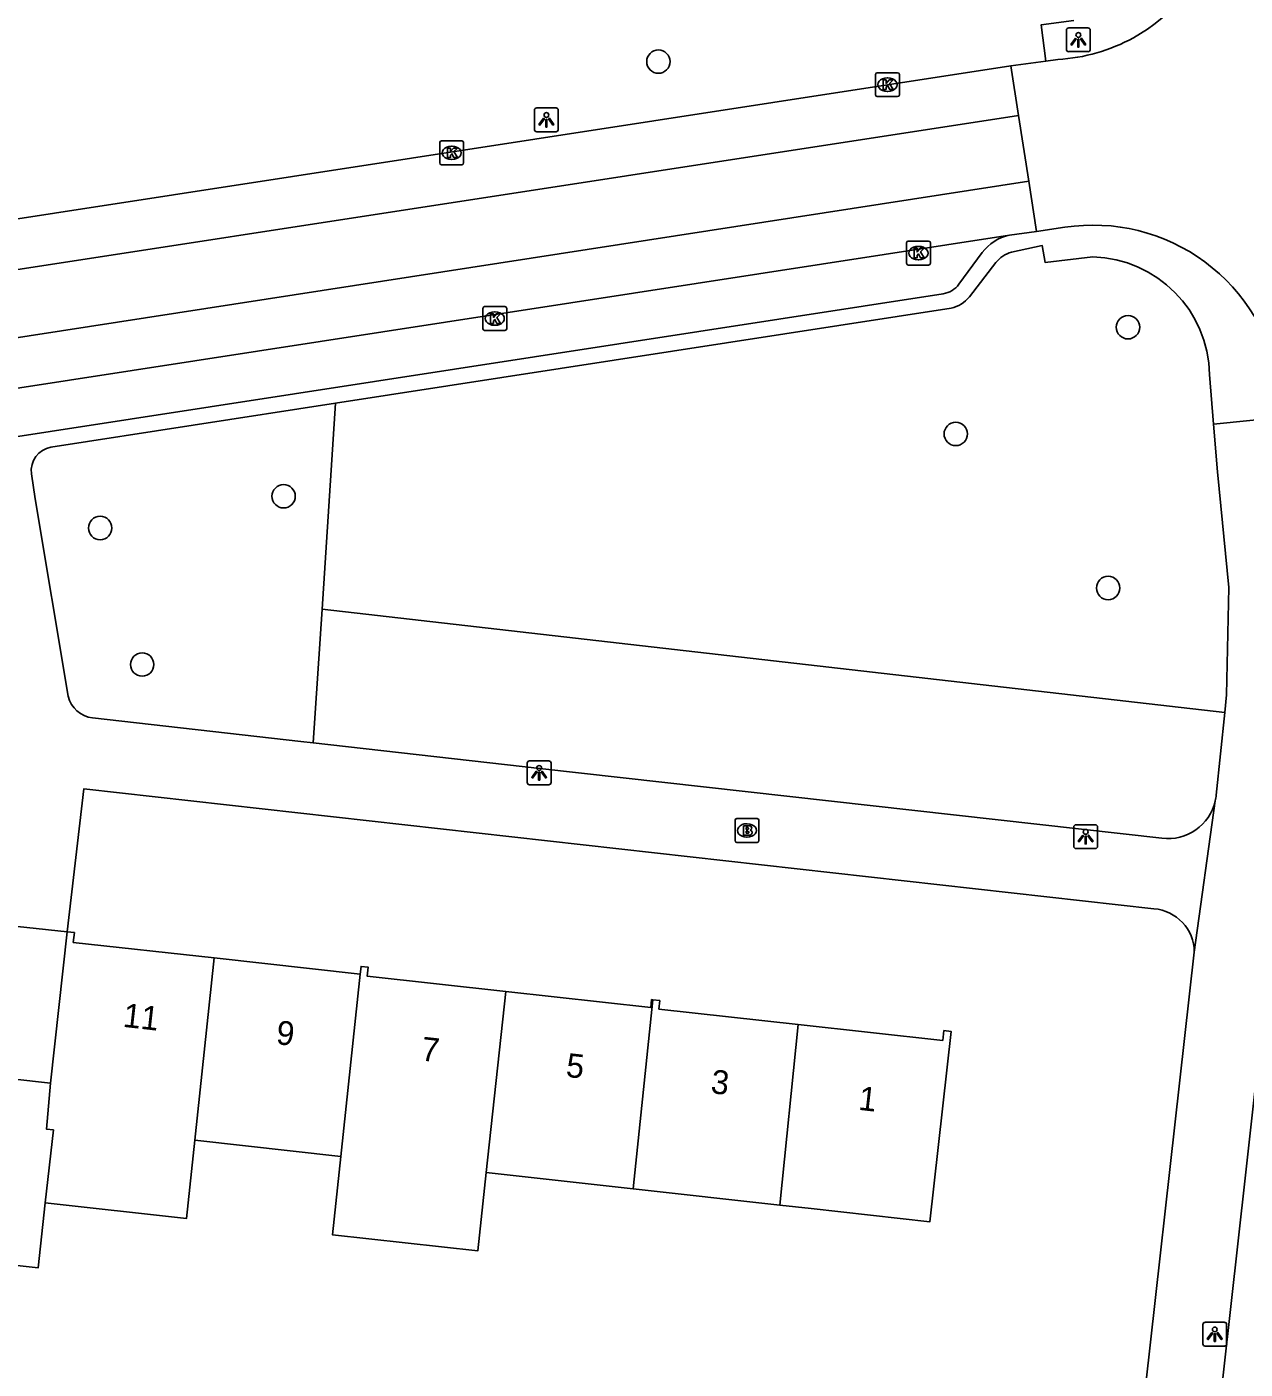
# Model space of a CAD drawing. Extents: x 162026 to 163499, y 387297 to 388169.
# Drawn here: x 162769.9 to 162820.9, y 387539.6 to 387595.8 of the extents above; entities that cross this region are included whole.
import ezdxf

# ---------------------------------------------------------------- set-up
doc = ezdxf.new("R2010")
doc.units = 0
for name, color, linetype in [('IMGEO_Berm_open', 7, 'Continuous'), ('IMGEO_Boom', 7, 'Continuous'), ('IMGEO_Brandkraan', 7, 'Continuous'), ('IMGEO_Groenvoorziening', 7, 'Continuous'), ('IMGEO_Kolk', 7, 'Continuous'), ('IMGEO_Lichtpunt', 7, 'Continuous'), ('IMGEO_Pand', 7, 'Continuous'), ('IMGEO_Pand_nummerreeks', 7, 'Continuous'), ('IMGEO_Rijbaan_lokaal_gesloten', 7, 'Continuous'), ('IMGEO_Rijbaan_lokaal_open', 7, 'Continuous'), ('IMGEO_Voetpad_open', 7, 'Continuous')]:
    doc.layers.add(name, color=color, linetype=linetype)

msp = doc.modelspace()

# ---------------------------------------------------------------- linework, layer by layer
at = {"layer": 'IMGEO_Berm_open'}
msp.add_lwpolyline([(162813.752, 387596.078), (162812.383, 387595.902), (162812.578, 387594.378)], dxfattribs=at)
at = {"layer": 'IMGEO_Boom'}
for centre in [(162796.353, 387594.355), (162816.013, 387583.234), (162808.803, 387578.766), (162780.665, 387576.155), (162772.984, 387574.828), (162815.181, 387572.316), (162774.744, 387569.111)]:
    msp.add_circle(centre, 0.489, dxfattribs=at)
at = {"layer": 'IMGEO_Brandkraan'}
for p, q in [((162799.562, 387561.739), (162799.562, 387562.591)), ((162799.637, 387562.665), (162800.489, 387562.665)), ((162800.563, 387562.591), (162800.563, 387561.739)), ((162800.05, 387562.445), (162800.075, 387562.445)), ((162800.489, 387561.665), (162799.637, 387561.665)), ((162800.073, 387561.885), (162800.048, 387561.885))]:
    msp.add_line(p, q, dxfattribs=at)
for points in [[(162799.562, 387561.739), (162799.562, 387562.591)], [(162799.637, 387562.665), (162800.489, 387562.665)], [(162800.563, 387562.591), (162800.563, 387561.739)], [(162799.91, 387562.365), (162799.91, 387561.965), (162800.123, 387561.965)], [(162800.141, 387562.365), (162799.91, 387562.365)], [(162800.089, 387562.284), (162800.035, 387562.284), (162800.035, 387562.208)], [(162800.035, 387562.208), (162800.088, 387562.208)], [(162800.097, 387562.132), (162800.035, 387562.132), (162800.035, 387562.051)], [(162800.035, 387562.051), (162800.097, 387562.051)], [(162800.489, 387561.665), (162799.637, 387561.665)]]:
    msp.add_lwpolyline(points, dxfattribs=at)
for centre, radius, start, end in [((162799.639, 387562.589), 0.0765, 91.552, 178.448), ((162799.639, 387562.589), 0.0765, 91.552, 178.448), ((162800.487, 387562.589), 0.0765, 1.552, 88.448), ((162800.487, 387562.589), 0.0765, 1.552, 88.448), ((162800.09, 387562.246), 0.0379, 267.8285, 90.9355), ((162800.098, 387562.091), 0.0404, 269.8759, 90.5077), ((162800.129, 387562.216), 0.251, 268.6676, 293.5347), ((162800.145, 387562.22), 0.145, 59.4692, 91.5367), ((162800.17, 387562.267), 0.0922, 285.5137, 58.1501), ((162800.175, 387562.075), 0.105, 301.3115, 78.989), ((162799.639, 387561.741), 0.0765, 181.552, 268.448), ((162799.639, 387561.741), 0.0765, 181.552, 268.448), ((162800.487, 387561.741), 0.0765, 271.552, 358.448), ((162800.487, 387561.741), 0.0765, 271.552, 358.448)]:
    msp.add_arc(centre, radius, start, end, dxfattribs=at)
for centre, major_axis, ratio, start_param, end_param in [((162800.049, 387562.165), (-0.387, 0.002), 0.722429, 4.712389, 7.853982), ((162800.074, 387562.165), (-0.39, 0.002), 0.717154, 1.570796, 4.712389)]:
    msp.add_ellipse(centre, major_axis=major_axis, ratio=ratio, start_param=start_param, end_param=end_param, dxfattribs=at)
at = {"layer": 'IMGEO_Groenvoorziening'}
for points in [[(162782.832, 387580.052), (162782.272, 387571.431)], [(162782.272, 387571.431), (162781.908, 387565.828)], [(162782.272, 387571.431), (162820.06, 387567.101)]]:
    msp.add_lwpolyline(points, dxfattribs=at)
at = {"layer": 'IMGEO_Kolk'}
for p, q in [((162805.443, 387592.964), (162805.443, 387593.816)), ((162805.518, 387593.89), (162806.37, 387593.89)), ((162805.931, 387593.67), (162805.956, 387593.67)), ((162806.444, 387593.816), (162806.444, 387592.964)), ((162806.37, 387592.89), (162805.518, 387592.89)), ((162805.954, 387593.11), (162805.929, 387593.11)), ((162787.2, 387590.111), (162787.2, 387590.963)), ((162787.275, 387591.037), (162788.127, 387591.037)), ((162787.688, 387590.817), (162787.713, 387590.817)), ((162788.201, 387590.963), (162788.201, 387590.111)), ((162787.711, 387590.257), (162787.686, 387590.257)), ((162788.127, 387590.037), (162787.275, 387590.037)), ((162806.739, 387585.913), (162806.739, 387586.765)), ((162806.814, 387586.839), (162807.666, 387586.839)), ((162807.74, 387586.765), (162807.74, 387585.913)), ((162807.227, 387586.619), (162807.252, 387586.619)), ((162807.666, 387585.839), (162806.814, 387585.839)), ((162807.25, 387586.059), (162807.225, 387586.059)), ((162789.002, 387583.171), (162789.002, 387584.023)), ((162789.077, 387584.097), (162789.929, 387584.097)), ((162789.49, 387583.877), (162789.515, 387583.877)), ((162790.003, 387584.023), (162790.003, 387583.171)), ((162789.513, 387583.317), (162789.488, 387583.317)), ((162789.929, 387583.097), (162789.077, 387583.097))]:
    msp.add_line(p, q, dxfattribs=at)
for points in [[(162805.443, 387592.964), (162805.443, 387593.816)], [(162805.518, 387593.89), (162806.37, 387593.89)], [(162805.764, 387593.59), (162805.887, 387593.59), (162805.887, 387593.439), (162806.017, 387593.59), (162806.181, 387593.59), (162806.035, 387593.439), (162806.188, 387593.19), (162806.036, 387593.19), (162805.951, 387593.354), (162805.887, 387593.287), (162805.887, 387593.19), (162805.764, 387593.19), (162805.764, 387593.59)], [(162806.444, 387593.816), (162806.444, 387592.964)], [(162806.37, 387592.89), (162805.518, 387592.89)], [(162787.2, 387590.111), (162787.2, 387590.963)], [(162787.275, 387591.037), (162788.127, 387591.037)], [(162787.521, 387590.737), (162787.644, 387590.737), (162787.644, 387590.586), (162787.774, 387590.737), (162787.938, 387590.737), (162787.792, 387590.586), (162787.945, 387590.337), (162787.793, 387590.337), (162787.708, 387590.501), (162787.644, 387590.434), (162787.644, 387590.337), (162787.521, 387590.337), (162787.521, 387590.737)], [(162788.201, 387590.963), (162788.201, 387590.111)], [(162788.127, 387590.037), (162787.275, 387590.037)], [(162806.739, 387585.913), (162806.739, 387586.765)], [(162806.814, 387586.839), (162807.666, 387586.839)], [(162807.74, 387586.765), (162807.74, 387585.913)], [(162807.06, 387586.539), (162807.183, 387586.539), (162807.183, 387586.388), (162807.313, 387586.539), (162807.477, 387586.539), (162807.331, 387586.388), (162807.484, 387586.139), (162807.332, 387586.139), (162807.247, 387586.303), (162807.183, 387586.236), (162807.183, 387586.139), (162807.06, 387586.139), (162807.06, 387586.539)], [(162807.666, 387585.839), (162806.814, 387585.839)], [(162789.002, 387583.171), (162789.002, 387584.023)], [(162789.077, 387584.097), (162789.929, 387584.097)], [(162790.003, 387584.023), (162790.003, 387583.171)], [(162789.323, 387583.797), (162789.446, 387583.797), (162789.446, 387583.646), (162789.576, 387583.797), (162789.74, 387583.797), (162789.594, 387583.646), (162789.747, 387583.397), (162789.595, 387583.397), (162789.51, 387583.561), (162789.446, 387583.494), (162789.446, 387583.397), (162789.323, 387583.397), (162789.323, 387583.797)], [(162789.929, 387583.097), (162789.077, 387583.097)]]:
    msp.add_lwpolyline(points, dxfattribs=at)
for centre, start, end in [((162805.52, 387593.814), 91.552, 178.448), ((162805.52, 387593.814), 91.552, 178.448), ((162806.368, 387593.814), 1.552, 88.448), ((162806.368, 387593.814), 1.552, 88.448), ((162805.52, 387592.966), 181.552, 268.448), ((162805.52, 387592.966), 181.552, 268.448), ((162806.368, 387592.966), 271.552, 358.448), ((162806.368, 387592.966), 271.552, 358.448), ((162787.277, 387590.961), 91.552, 178.448), ((162787.277, 387590.961), 91.552, 178.448), ((162788.125, 387590.961), 1.552, 88.448), ((162788.125, 387590.961), 1.552, 88.448), ((162787.277, 387590.113), 181.552, 268.448), ((162787.277, 387590.113), 181.552, 268.448), ((162788.125, 387590.113), 271.552, 358.448), ((162788.125, 387590.113), 271.552, 358.448), ((162806.816, 387586.763), 91.552, 178.448), ((162806.816, 387586.763), 91.552, 178.448), ((162807.664, 387586.763), 1.552, 88.448), ((162807.664, 387586.763), 1.552, 88.448), ((162806.816, 387585.915), 181.552, 268.448), ((162806.816, 387585.915), 181.552, 268.448), ((162807.664, 387585.915), 271.552, 358.448), ((162807.664, 387585.915), 271.552, 358.448), ((162789.079, 387584.021), 91.552, 178.448), ((162789.079, 387584.021), 91.552, 178.448), ((162789.927, 387584.021), 1.552, 88.448), ((162789.927, 387584.021), 1.552, 88.448), ((162789.079, 387583.173), 181.552, 268.448), ((162789.079, 387583.173), 181.552, 268.448), ((162789.927, 387583.173), 271.552, 358.448), ((162789.927, 387583.173), 271.552, 358.448)]:
    msp.add_arc(centre, 0.0765, start, end, dxfattribs=at)
for centre, major_axis, ratio, start_param, end_param in [((162805.93, 387593.39), (-0.387, 0.002), 0.722429, 4.712389, 7.853982), ((162805.955, 387593.39), (-0.39, 0.002), 0.717154, 1.570796, 4.712389), ((162787.687, 387590.537), (-0.387, 0.002), 0.722429, 4.712389, 7.853982), ((162787.712, 387590.537), (-0.39, 0.002), 0.717154, 1.570796, 4.712389), ((162807.226, 387586.339), (-0.387, 0.002), 0.722429, 4.712389, 7.853982), ((162807.251, 387586.339), (-0.39, 0.002), 0.717154, 1.570796, 4.712389), ((162789.489, 387583.597), (-0.387, 0.002), 0.722429, 4.712389, 7.853982), ((162789.514, 387583.597), (-0.39, 0.002), 0.717154, 1.570796, 4.712389)]:
    msp.add_ellipse(centre, major_axis=major_axis, ratio=ratio, start_param=start_param, end_param=end_param, dxfattribs=at)
at = {"layer": 'IMGEO_Lichtpunt'}
for p, q in [((162813.436, 387595.673), (162813.436, 387594.866)), ((162813.436, 387595.673), (162813.436, 387594.866)), ((162814.338, 387595.768), (162813.53, 387595.768)), ((162814.338, 387595.768), (162813.53, 387595.768)), ((162814.432, 387594.866), (162814.432, 387595.673)), ((162814.432, 387594.866), (162814.432, 387595.673)), ((162813.53, 387594.772), (162814.338, 387594.772)), ((162813.53, 387594.772), (162814.338, 387594.772)), ((162791.166, 387592.322), (162791.166, 387591.515)), ((162791.166, 387592.322), (162791.166, 387591.515)), ((162792.068, 387592.417), (162791.26, 387592.417)), ((162792.068, 387592.417), (162791.26, 387592.417)), ((162792.162, 387591.515), (162792.162, 387592.322)), ((162792.162, 387591.515), (162792.162, 387592.322)), ((162791.26, 387591.421), (162792.068, 387591.421)), ((162791.26, 387591.421), (162792.068, 387591.421)), ((162790.863, 387564.983), (162790.863, 387564.176)), ((162790.863, 387564.983), (162790.863, 387564.176)), ((162791.765, 387565.078), (162790.957, 387565.078)), ((162791.765, 387565.078), (162790.957, 387565.078)), ((162791.859, 387564.176), (162791.859, 387564.983)), ((162791.859, 387564.176), (162791.859, 387564.983)), ((162790.957, 387564.082), (162791.765, 387564.082)), ((162790.957, 387564.082), (162791.765, 387564.082)), ((162813.742, 387562.31), (162813.742, 387561.503)), ((162813.742, 387562.31), (162813.742, 387561.503)), ((162814.644, 387562.405), (162813.836, 387562.405)), ((162814.644, 387562.405), (162813.836, 387562.405)), ((162814.738, 387561.503), (162814.738, 387562.31)), ((162814.738, 387561.503), (162814.738, 387562.31)), ((162813.836, 387561.409), (162814.644, 387561.409)), ((162813.836, 387561.409), (162814.644, 387561.409)), ((162819.147, 387541.476), (162819.147, 387540.669)), ((162819.147, 387541.476), (162819.147, 387540.669)), ((162820.049, 387541.571), (162819.241, 387541.571)), ((162820.049, 387541.571), (162819.241, 387541.571)), ((162820.143, 387540.669), (162820.143, 387541.476)), ((162820.143, 387540.669), (162820.143, 387541.476)), ((162819.241, 387540.575), (162820.049, 387540.575)), ((162819.241, 387540.575), (162820.049, 387540.575))]:
    msp.add_line(p, q, dxfattribs=at)
for points in [[(162813.81, 387595.337), (162813.849, 387595.309), (162813.661, 387595.047), (162813.623, 387595.074), (162813.81, 387595.337)], [(162813.912, 387595.289), (162813.959, 387595.289), (162813.959, 387594.967), (162813.912, 387594.967), (162813.912, 387595.289)], [(162814.022, 387595.309), (162814.06, 387595.336), (162814.247, 387595.074), (162814.208, 387595.046), (162814.022, 387595.309)], [(162791.54, 387591.986), (162791.579, 387591.958), (162791.391, 387591.696), (162791.353, 387591.723), (162791.54, 387591.986)], [(162791.642, 387591.938), (162791.689, 387591.938), (162791.689, 387591.616), (162791.642, 387591.616), (162791.642, 387591.938)], [(162791.752, 387591.958), (162791.79, 387591.985), (162791.977, 387591.723), (162791.938, 387591.695), (162791.752, 387591.958)], [(162791.237, 387564.647), (162791.276, 387564.619), (162791.088, 387564.357), (162791.05, 387564.384), (162791.237, 387564.647)], [(162791.339, 387564.599), (162791.386, 387564.599), (162791.386, 387564.277), (162791.339, 387564.277), (162791.339, 387564.599)], [(162791.449, 387564.619), (162791.487, 387564.646), (162791.674, 387564.384), (162791.635, 387564.356), (162791.449, 387564.619)], [(162814.116, 387561.974), (162814.155, 387561.946), (162813.967, 387561.684), (162813.929, 387561.711), (162814.116, 387561.974)], [(162814.328, 387561.946), (162814.366, 387561.973), (162814.553, 387561.711), (162814.514, 387561.683), (162814.328, 387561.946)], [(162814.218, 387561.926), (162814.265, 387561.926), (162814.265, 387561.604), (162814.218, 387561.604), (162814.218, 387561.926)], [(162819.521, 387541.14), (162819.56, 387541.112), (162819.372, 387540.85), (162819.334, 387540.877), (162819.521, 387541.14)], [(162819.623, 387541.092), (162819.67, 387541.092), (162819.67, 387540.77), (162819.623, 387540.77), (162819.623, 387541.092)], [(162819.733, 387541.112), (162819.771, 387541.139), (162819.958, 387540.877), (162819.919, 387540.849), (162819.733, 387541.112)]]:
    msp.add_lwpolyline(points, dxfattribs=at)
for centre in [(162813.935, 387595.471), (162791.665, 387592.12), (162791.362, 387564.781), (162814.241, 387562.108), (162819.646, 387541.274)]:
    msp.add_circle(centre, 0.0994, dxfattribs=at)
for centre, start, end in [((162813.53, 387595.673), 90, 180), ((162813.53, 387595.673), 90, 180), ((162814.338, 387595.673), 0, 90), ((162814.338, 387595.673), 0, 90), ((162813.53, 387594.866), 180, 270), ((162813.53, 387594.866), 180, 270), ((162814.338, 387594.866), 270, 0), ((162814.338, 387594.866), 270, 360), ((162791.26, 387592.322), 90, 180), ((162791.26, 387592.322), 90, 180), ((162792.068, 387592.322), 0, 90), ((162792.068, 387592.322), 0, 90), ((162791.26, 387591.515), 180, 270), ((162791.26, 387591.515), 180, 270), ((162792.068, 387591.515), 270, 0), ((162792.068, 387591.515), 270, 360), ((162790.957, 387564.983), 90, 180), ((162790.957, 387564.983), 90, 180), ((162791.765, 387564.983), 0, 90), ((162791.765, 387564.983), 0, 90), ((162790.957, 387564.176), 180, 270), ((162790.957, 387564.176), 180, 270), ((162791.765, 387564.176), 270, 0), ((162791.765, 387564.176), 270, 360), ((162813.836, 387562.31), 90, 180), ((162813.836, 387562.31), 90, 180), ((162814.644, 387562.31), 0, 90), ((162814.644, 387562.31), 0, 90), ((162813.836, 387561.503), 180, 270), ((162813.836, 387561.503), 180, 270), ((162814.644, 387561.503), 270, 0), ((162814.644, 387561.503), 270, 360), ((162819.241, 387541.476), 90, 180), ((162819.241, 387541.476), 90, 180), ((162820.049, 387541.476), 0, 90), ((162820.049, 387541.476), 0, 90), ((162819.241, 387540.669), 180, 270), ((162819.241, 387540.669), 180, 270), ((162820.049, 387540.669), 270, 0), ((162820.049, 387540.669), 270, 360)]:
    msp.add_arc(centre, 0.0946, start, end, dxfattribs=at)
at = {"layer": 'IMGEO_Pand'}
for points in [[(162771.602, 387557.921), (162770.901, 387551.59)], [(162771.602, 387557.921), (162771.906, 387557.888), (162771.86, 387557.478), (162777.753, 387556.825)], [(162777.753, 387556.825), (162776.943, 387549.193)], [(162783.875, 387556.147), (162777.753, 387556.825)], [(162789.969, 387555.419), (162784.162, 387556.062), (162784.203, 387556.441), (162783.91, 387556.473), (162783.875, 387556.147)], [(162783.059, 387548.515), (162783.875, 387556.147)], [(162789.15, 387547.841), (162789.969, 387555.419)], [(162796.127, 387555.076), (162796.069, 387555.083), (162796.031, 387554.747), (162789.969, 387555.419)], [(162795.3, 387547.16), (162796.127, 387555.076)], [(162796.127, 387555.076), (162796.413, 387555.044), (162796.373, 387554.689), (162802.211, 387554.042)], [(162802.211, 387554.042), (162808.259, 387553.372), (162808.304, 387553.783), (162808.604, 387553.75), (162807.721, 387545.783), (162802.752, 387546.334), (162801.431, 387546.48)], [(162802.211, 387554.042), (162801.431, 387546.48)], [(162764.788, 387552.267), (162770.901, 387551.59)], [(162770.901, 387551.59), (162770.739, 387549.652), (162771.024, 387549.627), (162770.685, 387546.57)], [(162776.943, 387549.193), (162776.595, 387545.916), (162770.685, 387546.57)], [(162776.943, 387549.193), (162783.059, 387548.515)], [(162783.059, 387548.515), (162782.708, 387545.239), (162788.796, 387544.565), (162789.15, 387547.841)], [(162789.15, 387547.841), (162795.3, 387547.16)], [(162801.431, 387546.48), (162795.3, 387547.16)], [(162770.685, 387546.57), (162770.384, 387543.848), (162763.947, 387544.561)]]:
    msp.add_lwpolyline(points, dxfattribs=at)
at = {"layer": 'IMGEO_Rijbaan_lokaal_gesloten'}
for points in [[(162811.107, 387594.178), (162766.076, 387587.239)], [(162679.768, 387571.83), (162811.43, 387592.098)], [(162811.858, 387589.349), (162680.257, 387568.993)], [(162811.048, 387587.092), (162812.185, 387587.243)], [(162811.048, 387587.092), (162682.305, 387567.235)]]:
    msp.add_lwpolyline(points, dxfattribs=at)
at = {"layer": 'IMGEO_Rijbaan_lokaal_open'}
for points in [[(162812.578, 387594.378), (162811.107, 387594.178)], [(162811.107, 387594.178), (162811.43, 387592.098)], [(162813.078, 387594.446), (162812.578, 387594.378)], [(162811.43, 387592.098), (162811.858, 387589.349)], [(162811.858, 387589.349), (162812.185, 387587.243)], [(162812.185, 387587.243), (162813.365, 387587.42)], [(162823.07, 387569.156), (162822.93, 387565.711), (162820.929, 387547.733), (162819.703, 387536.738)]]:
    msp.add_lwpolyline(points, dxfattribs=at)
for centre, radius, start, end in [((162812.653, 387601.854), 7.423, 298.9162, 340.7305), ((162812.663, 387601.844), 7.41, 273.2101, 298.8815), ((162814.55, 387579.631), 7.878, 8.4132, 98.6476)]:
    msp.add_arc(centre, radius, start, end, dxfattribs=at)
at = {"layer": 'IMGEO_Voetpad_open'}
for points in [[(162808.931, 387585.031), (162809.91, 387586.358)], [(162814.544, 387586.175), (162812.545, 387585.948), (162812.423, 387586.65), (162811.139, 387586.378)], [(162810.476, 387585.947), (162809.374, 387584.504)], [(162685.698, 387565.729), (162808.281, 387584.635)], [(162808.607, 387584.033), (162782.832, 387580.052)], [(162819.594, 387579.17), (162819.423, 387581.249)], [(162782.832, 387580.052), (162770.921, 387578.212)], [(162822.501, 387579.462), (162819.594, 387579.17)], [(162820.06, 387567.101), (162820.136, 387567.847), (162820.228, 387572.339), (162819.757, 387577.18), (162819.594, 387579.17)], [(162770.106, 387577.102), (162770.257, 387576.049), (162771.651, 387567.786)], [(162819.708, 387563.648), (162820.06, 387567.101)], [(162772.668, 387566.874), (162781.383, 387565.887), (162781.908, 387565.828)], [(162781.908, 387565.828), (162791.39, 387564.753), (162817.429, 387561.841)], [(162817.095, 387558.886), (162772.304, 387563.908), (162771.602, 387557.921)], [(162819.668, 387563.406), (162818.787, 387557.073)], [(162771.602, 387557.921), (162734.854, 387561.873), (162734.19, 387555.945)], [(162816.143, 387533.517), (162818.787, 387557.073)]]:
    msp.add_lwpolyline(points, dxfattribs=at)
for centre, radius, start, end in [((162811.46, 387585.204), 1.933, 102.3136, 143.3297), ((162811.543, 387585.03), 1.407, 106.7051, 139.3487), ((162814.418, 387581.171), 5.006, 0.893, 88.5577), ((162808.119, 387585.633), 1.011, 279.2406, 323.4616), ((162808.28, 387585.425), 1.43, 283.2144, 319.8921), ((162771.099, 387577.227), 1.001, 100.2607, 187.1645), ((162772.802, 387568.046), 1.18, 192.7506, 263.4807), ((162817.885, 387563.825), 1.832, 346.7761, 354.4529), ((162817.689, 387563.854), 2.029, 262.6526, 347.2524), ((162816.954, 387557.058), 1.833, 0.4667, 85.5789)]:
    msp.add_arc(centre, radius, start, end, dxfattribs=at)

# ---------------------------------------------------------------- texts
at = {"layer": 'IMGEO_Pand_nummerreeks'}
for s, rotation, p in [('11', 353.5639, (162773.908, 387553.946)), ('9', 353.5657, (162780.319, 387553.224)), ('7', 353.5657, (162786.385, 387552.539)), ('5', 353.5657, (162792.452, 387551.855)), ('3', 353.5639, (162798.517, 387551.17)), ('1', 353.5639, (162804.698, 387550.472))]:
    msp.add_text(s, height=1, rotation=rotation, dxfattribs=at).set_placement(p)

doc.saveas('drawing.dxf')
